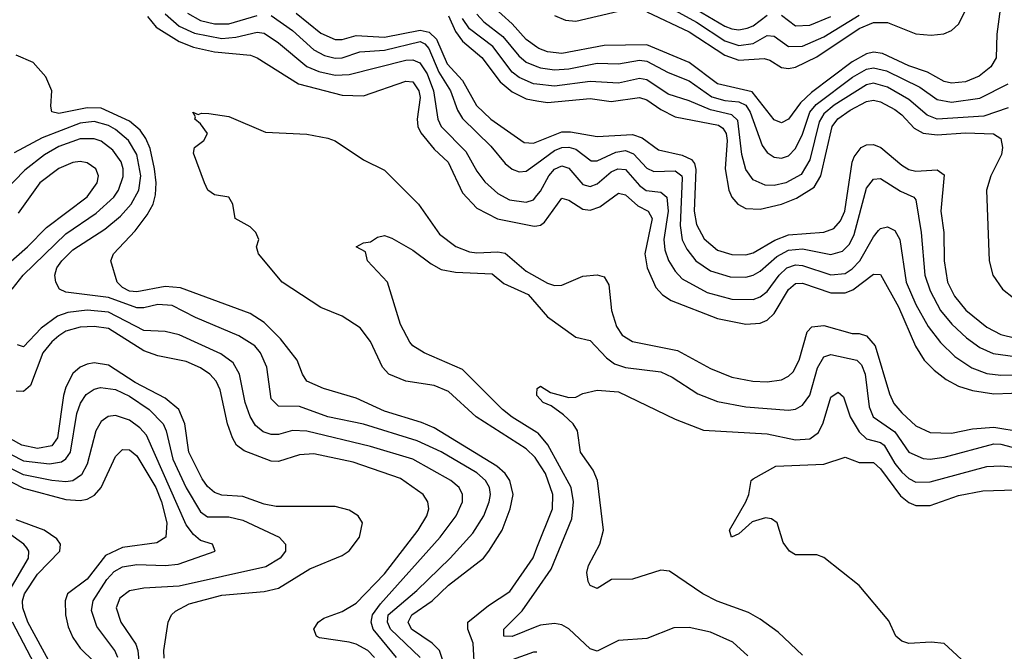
# Model space of a CAD drawing. Header units: inches. Extents: x 884549 to 1028252, y 526810 to 653624.
# Tile 347 of 656: x 898540 to 901319, y 630767 to 632551. Entities that reach past the tile are written whole.
import ezdxf

# ---------------------------------------------------------------- set-up
doc = ezdxf.new("R2010")
doc.units = ezdxf.units.IN
doc.header["$MEASUREMENT"] = 0
doc.layers.add('A8693', color=7, linetype='Continuous')
doc.layers.add('A9603', color=7, linetype='Continuous')

msp = doc.modelspace()

# ---------------------------------------------------------------- linework, layer by layer
at = {"layer": 'A8693', "color": 5}
for points, elevation in [([(900000, 632473.6), (899970, 632495.2), (899930, 632539.7), (899872.1, 632592.1)], 2980), ([(898900.3, 632560.3), (898925.3, 632530), (898990, 632489.2), (899030, 632473.7), (899090, 632460.4), (899191.4, 632451.4), (899210, 632443.9), (899327, 632370), (899450, 632338.2), (899510, 632336.5), (899630, 632377.2), (899650, 632375.3), (899666.1, 632350), (899670, 632331.8), (899662.2, 632270), (899663.7, 632250), (899671.8, 632231.8), (899710, 632185.1), (899749, 632149), (899790, 632062.2), (899830, 632019.2), (899888.7, 631988.7), (899992.3, 631967.7), (900000, 631969)], 2820), ([(898950, 632567.3), (898990, 632532.5), (899033.3, 632513.3), (899110, 632498.5), (899150, 632501.4), (899210, 632515.8), (899230, 632513.3), (899270, 632485.8), (899350, 632419), (899384.4, 632404.4), (899430, 632394.3), (899470, 632396.5), (899630, 632436.6), (899650, 632437.5), (899669, 632429), (899690, 632398.5), (899708.4, 632350), (899720.4, 632270), (899729.7, 632250), (899799.3, 632179.3), (899830, 632123.7), (899853.1, 632093.1), (899890, 632059.9), (899922.7, 632042.7), (899970, 632035.5), (899990, 632042.9), (900000, 632055.1)], 2840), ([(899013.2, 632570), (899050, 632548.6), (899090, 632539.7), (899130, 632539.5), (899210, 632562.8)], 2860), ([(899250, 632563.1), (899310, 632520.5), (899370, 632465.6), (899400.5, 632450), (899430, 632442.7), (899450, 632443.7), (899499.8, 632460.2), (899570, 632464.8), (899670, 632489.8), (899683.2, 632483.2), (899694.8, 632470), (899722.7, 632402.7), (899756.1, 632350), (899775.9, 632295.9), (899790, 632272.4), (899870, 632193.8), (899910, 632144.8), (899930, 632129), (899950, 632121.2), (899970, 632123.1), (900000, 632145.1)], 2860), ([(899320.6, 632570), (899390, 632513.2), (899430, 632494.8), (899450, 632494.8), (899490, 632506.6), (899570, 632502), (899670, 632521.2), (899696, 632516), (899716, 632496), (899746.3, 632426.3), (899790, 632379.3), (899828.9, 632308.9), (899870, 632270.4), (899964.1, 632204.1), (899990, 632202.2), (900000, 632206.3)], 2880), ([(899750, 632562.5), (899770, 632517.9), (899790, 632490.6), (899844.5, 632444.5), (899895.9, 632375.9), (899930, 632347.3), (899970, 632327.2), (900000, 632322.1)], 2920), ([(899830, 632566.9), (899850, 632545.5), (899903.7, 632503.7), (899948.8, 632448.8), (899970, 632431.6), (900000, 632419.3)], 2960), ([(900000, 632368.9), (899990, 632370), (899950, 632387.5), (899930, 632402.7), (899875.1, 632475.1), (899810, 632525), (899790, 632554.6)], 2940), ([(899738, 630730), (899724.7, 630770), (899704.2, 630790), (899646.1, 630830), (899636.5, 630850), (899647.2, 630870), (899704.6, 630910), (899750, 630954.6), (899848.9, 631030), (899864.5, 631050), (899901.9, 631110), (899924.4, 631170), (899932.5, 631210), (899923.6, 631250), (899909.9, 631270), (899887.2, 631290), (899710, 631398.8), (899674, 631414), (899570, 631445.5), (899490, 631482.1), (899397.3, 631510), (899350.7, 631530), (899337.7, 631550), (899322.9, 631590), (899276, 631650), (899230, 631695.6), (899190, 631721.8), (898993.9, 631793.9), (898950, 631797.8), (898870, 631782.8), (898850, 631784.8), (898830, 631794.9), (898814.5, 631810), (898797.1, 631870), (898804.6, 631890), (898865.4, 631954.6), (898899.6, 632000.4), (898916.1, 632030), (898923.4, 632056.6), (898925.3, 632090), (898920.5, 632130), (898907.7, 632187.7), (898896.1, 632216.1), (898879.5, 632239.5), (898850, 632264.4), (898770, 632301.3), (898730, 632302.3), (898650, 632286.3), (898630.6, 632290.6), (898627.4, 632307.4), (898630.5, 632350), (898613.2, 632390), (898577.8, 632430), (898530, 632450.7)], 2820), ([(900000, 631306.9), (899994.9, 631314.9), (899970, 631339.4), (899828, 631430), (899750, 631501), (899710, 631518.2), (899630, 631530.2), (899582.3, 631550), (899563.6, 631570), (899530, 631642.3), (899501, 631681), (899450, 631713.6), (899390, 631738.5), (899281, 631810), (899214, 631890), (899208.4, 631910), (899214.7, 631930), (899206.2, 631950), (899190, 631966.2), (899148.5, 631990), (899141.8, 632030), (899130, 632049.7), (899090, 632056.9), (899070.7, 632070), (899061, 632090), (899030, 632174), (899033.2, 632190), (899059.3, 632210), (899069.5, 632230), (899050, 632257.2), (899034, 632270), (899036.4, 632276.4), (899028.7, 632290), (899043.6, 632283.6), (899052.7, 632287.3), (899074.1, 632285.9), (899130, 632277.4), (899233.9, 632233.9), (899350, 632227.8), (899410, 632216.8), (899430, 632209.3), (899510, 632155.1), (899570, 632126.6), (899665.6, 632030), (899725.2, 631945.2), (899771.1, 631911.1), (899810, 631895.7), (899830, 631892.7), (899890, 631895.5), (899910, 631891.5), (899970, 631841.3), (900000, 631824.2)], 2780), ([(899669.9, 630750), (899587, 630830), (899578, 630850), (899580.4, 630870), (899660.8, 630939.2), (899755.1, 631030), (899819, 631101), (899849.9, 631150), (899865.4, 631190), (899868.8, 631210), (899866.2, 631230), (899855, 631250), (899830, 631271.7), (899730, 631330.8), (899662.1, 631362.1), (899510, 631408.5), (899410, 631429.9), (899330, 631458.5), (899270, 631459.7), (899250, 631480.9), (899237.6, 631570), (899219.9, 631610), (899203.4, 631630), (899158.3, 631658.3), (899036.5, 631710), (898970, 631743.9), (898930, 631747.1), (898890, 631737), (898870, 631737.1), (898790, 631766.2), (898670, 631781.8), (898652.1, 631790), (898641.8, 631810), (898638.7, 631830), (898645, 631850), (898658.4, 631870), (898690, 631900.9), (898780.2, 631959.8), (898823.9, 631996.1), (898854.6, 632030), (898875.8, 632070), (898881.8, 632110), (898870.8, 632170), (898846.5, 632210), (898810, 632241.3), (898790, 632252.8), (898750, 632263.9), (898710, 632259.2), (898602.8, 632217.2), (898524.4, 632175.6)], 2840), ([(898518.5, 631790), (898549.1, 631830), (898670, 631946.4), (898755.6, 632004.4), (898805.4, 632050), (898818.7, 632070), (898831.8, 632108.2), (898831.9, 632130), (898826.1, 632150), (898802.9, 632182.9), (898770, 632207.9), (898750, 632214.7), (898710, 632214.9), (898650, 632193.1), (898610, 632169.6), (898553.8, 632126.2), (898495.1, 632064.9)], 2860), ([(898491.7, 631848.3), (898561.8, 631910), (898615.3, 631964.7), (898730, 632050.6), (898758.9, 632090), (898762, 632110), (898754.8, 632130), (898730, 632147.3), (898710, 632150.3), (898690, 632147.5), (898650, 632131.3), (898596.8, 632090), (898535, 632005)], 2880), ([(900000, 631385.5), (899930, 631428.2), (899902.6, 631450), (899790, 631563.4), (899681.3, 631610), (899650, 631629.8), (899640.8, 631640.8), (899614.6, 631690), (899578.3, 631810), (899521.3, 631870), (899515.6, 631895.6), (899489.2, 631910), (899510, 631921), (899530, 631924), (899550, 631937.3), (899570, 631942), (899590, 631934.4), (899650, 631900.2), (899701.3, 631861.3), (899730, 631846.1), (899770, 631838.5), (899873.9, 631833.9), (899906.3, 631806.3), (899975.3, 631775.3), (900000, 631746.5)], 2760), ([(899603.6, 630750), (899537.5, 630830), (899532, 630850), (899536.1, 630870), (899558.7, 630901.3), (899726.8, 631090), (899771.9, 631150), (899789.9, 631190), (899789.9, 631210), (899780.7, 631230), (899757, 631250), (899650, 631309.6), (899530, 631345.4), (899350, 631389), (899310, 631391.1), (899270, 631379.4), (899250, 631379.4), (899227.4, 631387.4), (899205.3, 631405.3), (899190.5, 631430.5), (899176.7, 631470), (899160.7, 631550), (899142.3, 631582.3), (899107.8, 631607.8), (898990, 631661.2), (898950, 631670.3), (898890, 631673.5), (898790, 631725.1), (898730, 631731.1), (898675.9, 631724.1), (898646.5, 631713.5), (898600.3, 631679.7), (898550, 631627.2), (898533.2, 631633.2)], 2860), ([(899541.6, 630750), (899522.7, 630770), (899490, 630787.8), (899470, 630793.1), (899385.8, 630805.8), (899377.6, 630810), (899369.7, 630830), (899382.4, 630850), (899398.6, 630861.4), (899450, 630880.1), (899490, 630903.6), (899570, 630986.3), (899664.5, 631110), (899689.5, 631150), (899695, 631170), (899692.1, 631190), (899678.7, 631210), (899615.2, 631255.2), (899481.3, 631301.3), (899370, 631325.2), (899330, 631322), (899270, 631303.6), (899250, 631304.6), (899173.3, 631333.3), (899151.5, 631350), (899140.1, 631370), (899126.2, 631410), (899106.1, 631506.1), (899094.8, 631530), (899076.9, 631550), (899050, 631567.7), (899010, 631585.4), (898930, 631602.3), (898890, 631615.6), (898790, 631678.8), (898750, 631685), (898710, 631683), (898670, 631671.6), (898650, 631658.8), (898630, 631641.6), (898605.1, 631610), (898570, 631518), (898550, 631500.9), (898530, 631502.1)], 2880), ([(898948, 630748), (898946.7, 630770), (898959.1, 630850), (898968.4, 630870), (898979.4, 630880.6), (899018.2, 630901.8), (899110, 630925.6), (899230, 630936), (899270, 630945.3), (899359.3, 631000.7), (899450, 631038.2), (899470, 631050.7), (899498.7, 631090), (899507.2, 631130), (899495, 631150), (899470, 631165.8), (899430, 631176.2), (899264.1, 631175.9), (899230, 631182.6), (899170, 631204.4), (899110, 631208.6), (899090, 631215.9), (899070, 631233.3), (899054.9, 631254.9), (899017.5, 631330), (899006.2, 631410), (898988.7, 631450), (898950, 631482.6), (898866.1, 631526.1), (898790, 631575.5), (898750, 631582), (898730, 631578.3), (898710, 631569.5), (898690, 631551.9), (898670, 631513.7), (898663.4, 631490), (898646.4, 631370), (898630, 631347.3), (898590, 631340.3), (898546.1, 631350), (898490, 631380.8)], 2920), ([(898441.1, 631361.1), (898550, 631305), (898623.4, 631296.6), (898657.3, 631302.7), (898670, 631311.1), (898683.5, 631330), (898701.4, 631438.6), (898711.8, 631468.2), (898727.6, 631492.5), (898750, 631508.2), (898767.6, 631512.4), (898810, 631507.2), (898850, 631487.9), (898905.6, 631450), (898944.7, 631410), (898953.4, 631390), (898972, 631310), (899010, 631228.9), (899050, 631161.6), (899070, 631147), (899130, 631147.1), (899170, 631138.2), (899272.1, 631090), (899289.8, 631070), (899289.8, 631050), (899275.4, 631030), (899234.3, 631005.7), (898990, 630951.6), (898890, 630945.5), (898850, 630938.1), (898822.6, 630917.4), (898812.1, 630890), (898825.2, 630850), (898867.8, 630787.8), (898873.6, 630770), (898881.8, 630681.8)], 2940), ([(900000, 631489.7), (899999.7, 631490), (900000, 631495)], 2740), ([(898817.2, 630750), (898808.1, 630770), (898757.9, 630837.9), (898742.2, 630882.2), (898747.5, 630910), (898785.8, 630970), (898806.8, 630993.2), (898830, 631006), (898870, 631012.9), (898950, 631009.4), (898986.9, 631013.1), (899091.6, 631050), (899083.7, 631070), (899050, 631080.2), (899030, 631097), (899010, 631124.8), (898897.9, 631377.9), (898878.9, 631398.9), (898850, 631420.3), (898810, 631433.5), (898789.7, 631430.3), (898770, 631416.5), (898754.5, 631390), (898730, 631296.2), (898714.3, 631265.7), (898690, 631248.5), (898670, 631245.6), (898630.1, 631249.9), (898550, 631266.2), (898470, 631306.5)], 2960), ([(898456.2, 631276.2), (898550, 631228.1), (898670, 631195.9), (898710, 631193.2), (898730, 631197.3), (898751.3, 631208.7), (898769.8, 631230.2), (898810, 631317.4), (898830, 631337.3), (898850, 631336.8), (898870, 631319.5), (898923.9, 631230), (898940, 631190), (898955.3, 631130), (898951.9, 631090), (898926.7, 631073.3), (898830, 631060.5), (898782.2, 631037.8), (898730, 630971.4), (898675, 630930), (898667.9, 630910), (898669.3, 630870), (898676.3, 630836.3), (898690, 630806.1), (898710, 630775.9), (898750, 630737.6)], 2980), ([(898627.5, 630730), (898563.1, 630850), (898548.8, 630890), (898548, 630910), (898553.7, 630930), (898590, 630985.3), (898653.1, 631050), (898654.8, 631070), (898644.7, 631084.7), (898608.5, 631110), (898530, 631138.3)], 3020), ([(898510, 630936.9), (898564.4, 631030), (898565.8, 631050), (898559.7, 631059.7), (898551.4, 631070), (898457.3, 631137.3)], 3040), ([(900000, 630764.8), (899990, 630765.1), (899930, 630742.9), (899899.9, 630720.1), (899850, 630669.9), (899832.4, 630672.4), (899825, 630705), (899820.3, 630790), (899804.7, 630830), (899805.1, 630850), (899863.6, 630896.4), (899923.8, 630936.2), (899988.9, 631031.1), (900000, 631059.3)], 2780), ([(900000, 630837.4), (899930, 630809.5), (899906.9, 630810), (899906.6, 630830), (899958.5, 630881.5), (900000, 630941.1)], 2760), ([(898591.6, 630711.6), (898519.4, 630850)], 3040)]:
    msp.add_lwpolyline(points, dxfattribs=dict(at, elevation=elevation))
at = {"layer": 'A9603', "color": 5}
for points, elevation in [([(900330, 632611.2), (900450, 632544.1), (900530, 632491.3), (900570, 632478.6), (900610, 632483.9), (900650, 632506.1), (900670, 632504.6), (900710, 632475.9), (900750, 632476.5), (900810, 632502.8), (900910, 632564.4)], 3040), ([(901311.7, 632610), (901298.6, 632510), (901296.8, 632443.2), (901281.6, 632418.4), (901248.3, 632391.7), (901210, 632376.1), (901170, 632371.6), (901150, 632376.3), (901102.7, 632402.7), (901050, 632420.9), (900975.6, 632455.6), (900950, 632459.8), (900930, 632454.4), (900890, 632431.9), (900774.7, 632345.3), (900744, 632316), (900710, 632270.1), (900690, 632260.1), (900670, 632268.1), (900607.7, 632347.7), (900510.2, 632370.2), (900430, 632430.5), (900310, 632480.3), (900190, 632478.2), (900070, 632455.9), (900030, 632460.3), (900005, 632470), (900000, 632473.6)], 2980), ([(900310, 632573), (900430, 632517.2), (900530, 632451.4), (900570, 632436.8), (900641.7, 632441.7), (900657.2, 632437.2), (900690, 632416.4), (900710, 632413.2), (900730, 632417), (900790, 632446), (900910, 632525.9), (900950, 632543.5), (900990, 632543), (901070, 632511.1), (901112.6, 632507.4), (901148.7, 632511.3), (901170, 632520.5), (901190, 632538.1), (901216.5, 632590)], 3020), ([(900418.6, 632598.6), (900530, 632532.9), (900550, 632525.4), (900570, 632522.9), (900593.2, 632526.8), (900610, 632533.7), (900650, 632563.7)], 3060), ([(900050, 632563.3), (900080.7, 632550), (900110, 632546.7), (900230, 632575.6)], 3020), ([(900690, 632564.1), (900730, 632534.2), (900770, 632535.6), (900830, 632560.4)], 3060), ([(900000, 632419.3), (900010, 632415.2), (900050, 632409.8), (900090, 632412.6), (900170, 632428.5), (900230, 632426.4), (900290, 632436.8), (900310, 632434.3), (900370, 632401.6), (900430, 632378.3), (900493.3, 632333.3), (900530, 632322.6), (900570, 632318.8), (900589.7, 632309.7), (900602.3, 632290), (900636, 632196), (900650, 632176.2), (900670, 632162.8), (900690, 632160.1), (900710, 632167), (900730, 632187.1), (900750, 632228.1), (900770, 632290), (900787.9, 632312.1), (900890.8, 632389.2), (900930, 632411.1), (900950, 632415.5), (900986.9, 632406.9), (901080.7, 632360.7), (901130, 632325.6), (901170, 632318.6), (901250.4, 632329.6), (901330, 632369.7)], 2960), ([(901330, 632301.9), (901261.2, 632278.8), (901130, 632270.3), (901101.2, 632281.2), (901050, 632326.1), (900990, 632361), (900950, 632372), (900930, 632367.5), (900838.7, 632310), (900810, 632285.1), (900797.2, 632262.8), (900770, 632155.5), (900746.2, 632113.8), (900703.1, 632090), (900670, 632083.2), (900644.1, 632084.1), (900610, 632099.3), (900590, 632127.8), (900578.8, 632170), (900566.7, 632266.7), (900550, 632282.5), (900490, 632297), (900430, 632322.1), (900370, 632340.7), (900310, 632381.2), (900290, 632385.5), (900230, 632372.1), (900150, 632376.8), (900050, 632363.2), (900000, 632368.9)], 2940), ([(900000, 632322.1), (900030, 632317.1), (900150, 632328.8), (900210, 632320.2), (900290, 632331.9), (900310, 632324.8), (900350, 632297.1), (900390, 632276.8), (900513, 632253), (900524.9, 632244.9), (900534.5, 632230), (900536.9, 632210), (900531.8, 632130), (900542.1, 632070), (900550.3, 632050.3), (900567.5, 632030), (900590, 632018.2), (900630, 632016.1), (900690, 632030.6), (900733.2, 632046.8), (900782.2, 632077.8), (900801.9, 632110), (900833.2, 632250), (900849.2, 632270.8), (900884.4, 632295.6), (900930, 632320.2), (900950, 632323.8), (900970, 632319.6), (901010, 632298), (901030, 632282.7), (901064.6, 632244.6), (901090.4, 632230.4), (901130, 632225.7), (901210, 632231.8), (901288.7, 632228.7), (901310, 632215.8), (901314.5, 632190), (901311.9, 632170), (901281.7, 632110), (901268.8, 632070), (901277.1, 631870), (901287.5, 631830), (901314.7, 631790), (901345.3, 631765.3)], 2920), ([(900000, 632206.3), (900070, 632234.9), (900094.9, 632234.9), (900170, 632221.7), (900270, 632226.9), (900297.4, 632217.4), (900343.3, 632183.3), (900410, 632168.9), (900436.8, 632156.8), (900445.1, 632145.1), (900448.4, 632128.4), (900444.1, 632010), (900450, 631973), (900472.3, 631932.3), (900510, 631900.7), (900550, 631887.9), (900590, 631887.1), (900610, 631892.4), (900671.7, 631928.3), (900710, 631944), (900810, 631950.9), (900838.3, 631961.7), (900857.3, 631982.7), (900869.2, 632010.8), (900890, 632148.9), (900895.9, 632164.1), (900915.6, 632190), (900930, 632197.8), (900950, 632198.4), (900970.5, 632190.5), (901030, 632140.1), (901050, 632128.4), (901070, 632123.8), (901130, 632126.8), (901150, 632113), (901140.6, 632010), (901148.7, 631950), (901149.5, 631870), (901159.5, 631810), (901178.7, 631770), (901210.7, 631730.7), (901270, 631683.1), (901310, 631661.9), (901351.7, 631651.7)], 2880), ([(900000, 632145.1), (900050, 632181.8), (900070, 632189.8), (900090, 632191.4), (900110, 632185.6), (900153, 632153), (900170, 632153), (900222.8, 632177.2), (900250, 632181.5), (900272.7, 632172.7), (900310, 632132.1), (900330, 632122.6), (900390, 632124.6), (900408.9, 632110), (900410, 632103.8), (900404.2, 631970), (900409.6, 631929.6), (900422.8, 631902.7), (900448.4, 631870), (900490, 631841.6), (900545.2, 631825.2), (900590, 631824.4), (900610, 631829.4), (900630, 631840.9), (900677.6, 631882.4), (900710, 631899.9), (900750, 631903.6), (900830, 631888), (900862.5, 631897.5), (900882.6, 631917.4), (900895.9, 631944.1), (900930, 632075.6), (900950, 632100.5), (900970, 632102.8), (901026.7, 632066.7), (901063.8, 632050), (901070, 632042.4), (901084.7, 631950), (901095.5, 631830), (901110, 631785.3), (901139.1, 631730), (901171.1, 631691), (901212.6, 631652.6), (901250, 631625.1), (901288, 631608), (901350, 631599.8)], 2860), ([(900000, 632055.1), (900010, 632067.3), (900033.4, 632110), (900050, 632128.7), (900070, 632138.6), (900090, 632131.8), (900130, 632086.1), (900150, 632080.3), (900170, 632087.9), (900210, 632121.2), (900228.1, 632130), (900250, 632128), (900290, 632083.1), (900308.6, 632068.6), (900350, 632063.8), (900366.3, 632050), (900370.9, 632010), (900358, 631930), (900361, 631901), (900371.5, 631871.5), (900390, 631840.7), (900410, 631819.7), (900480.6, 631780.6), (900550, 631762.3), (900610, 631761.3), (900630, 631768.3), (900650, 631783.7), (900684.1, 631830), (900705.2, 631850), (900730, 631858.8), (900750, 631857), (900830, 631830.3), (900870, 631834.6), (900890, 631847.6), (900911.8, 631870), (900950, 631938), (900964.5, 631955.5), (900970, 631961.5), (900990, 631965.9), (901010, 631955.5), (901024.6, 631930), (901042.6, 631810), (901070, 631746.8), (901104.5, 631684.5), (901139.2, 631639.2), (901179.8, 631599.8), (901227.6, 631567.6), (901270, 631552.4), (901310, 631547.6), (901410.1, 631550.1)], 2840), ([(900000, 631969), (900010, 631970.5), (900020.9, 631979.1), (900070, 632047), (900090, 632041.3), (900130, 632015.8), (900150, 632012.9), (900177.8, 632022.2), (900230, 632061.3), (900250, 632056.2), (900285.2, 632025.2), (900314.2, 632010), (900325.1, 631990), (900305, 631890), (900311.4, 631850), (900335.2, 631795.2), (900354.4, 631774.4), (900378.6, 631758.6), (900510, 631707.4), (900590, 631691.1), (900630, 631694.3), (900650, 631702.9), (900670, 631721.7), (900710, 631788.9), (900730, 631805.7), (900750, 631807.4), (900830, 631780), (900870, 631779.7), (900891.5, 631788.5), (900950, 631832.9), (900970, 631831.9), (901020.3, 631740.3), (901068.9, 631628.9), (901093.6, 631590), (901121.1, 631561.1), (901155.4, 631535.4), (901190, 631515.9), (901230, 631503.5), (901290, 631495), (901390, 631497.9)], 2820), ([(900000, 631824.2), (900030, 631807.1), (900050, 631800.6), (900070, 631801.2), (900130, 631826.7), (900170, 631830.2), (900190, 631825.2), (900202.5, 631802.5), (900210.7, 631730), (900224.5, 631684.5), (900240.7, 631660.7), (900270, 631642.2), (900396.7, 631616.7), (900490, 631565.8), (900550, 631541.7), (900609.9, 631530.1), (900650, 631528.5), (900690, 631534.3), (900710, 631544.2), (900723, 631557), (900740.1, 631590), (900762.8, 631670), (900775.9, 631684.1), (900810, 631687.2), (900890, 631665), (900910, 631665.1), (900930, 631658.8), (900954.6, 631630), (900994.9, 631494.9), (901007.6, 631467.6), (901030, 631440.6), (901070, 631404.5), (901110, 631385), (901170, 631383.4), (901230, 631395.4), (901290, 631400.5), (901370, 631387.5)], 2780), ([(900000, 631746.5), (900030, 631711.6), (900110, 631654.4), (900150, 631645.2), (900196, 631596), (900219.2, 631579.2), (900250, 631568.5), (900350, 631556.9), (900381.6, 631541.6), (900454.2, 631494.2), (900510, 631472.9), (900590, 631458.3), (900710, 631448.8), (900730, 631451.6), (900750, 631462.8), (900770, 631490.9), (900792.2, 631567.8), (900810, 631598.9), (900830, 631606), (900902.7, 631590), (900916.6, 631576.6), (900926.9, 631550), (900937.5, 631457.5), (900949.3, 631430), (901010, 631386.8), (901050, 631329.7), (901090, 631312.3), (901110.4, 631310.4), (901150, 631316), (901290, 631353.4), (901310, 631352.6), (901370, 631336.8)], 2760), ([(900000, 631495), (900000.9, 631510), (900010, 631516.4), (900038.6, 631498.6), (900090, 631483.8), (900110, 631485), (900130, 631495.5), (900170, 631504.6), (900230, 631500.3), (900390, 631423.1), (900470, 631391.8), (900650, 631381.3), (900730, 631364.4), (900770, 631367.8), (900794.7, 631385.3), (900807.6, 631412.4), (900830, 631485.5), (900850, 631498.8), (900865.9, 631485.9), (900884.4, 631430), (900910, 631387.2), (900930, 631367.4), (900970, 631357.3), (900979.9, 631350), (901010, 631298), (901030, 631273.7), (901050, 631255.2), (901070, 631245.5), (901110, 631245.7), (901270, 631289), (901310, 631291), (901390, 631284.1)], 2740), ([(900750, 630756.4), (900681.2, 630821.2), (900630, 630858.5), (900597, 630877), (900509.2, 630909.2), (900468.4, 630930), (900373.9, 630993.9), (900350, 630996.8), (900270, 630971.6), (900210.2, 630969.8), (900170, 630945.1), (900150, 630953.6), (900144.2, 630964.2), (900140.6, 630990), (900145.2, 631010), (900177.3, 631070), (900188.2, 631110), (900171.2, 631250), (900158.9, 631278.9), (900122.9, 631330), (900114.6, 631390), (900101.8, 631410), (900074.8, 631434.8), (900040.5, 631460.5), (900018, 631470), (900000, 631489.7)], 2740), ([(900000, 630941.1), (900040.6, 630999.4), (900098.1, 631141.9), (900103.5, 631190), (900096.2, 631230), (900030.9, 631350.9), (900003.4, 631383.4), (900000, 631385.5)], 2760), ([(900000, 631059.3), (900043.6, 631170), (900044.9, 631210), (900023.7, 631270), (900000, 631306.9)], 2780), ([(901210, 630734), (901150, 630789), (901113, 630793), (901050, 630789.9), (901030, 630796.2), (901013.6, 630810), (900993.2, 630853.2), (900910, 630953.6), (900810, 631032), (900790, 631039.6), (900730, 631039.6), (900712.7, 631050), (900694.7, 631074.7), (900678, 631130), (900662, 631142), (900644.8, 631144.8), (900607.2, 631132.8), (900570, 631099.6), (900549.2, 631090), (900543.5, 631110), (900589.7, 631190), (900598.3, 631210), (900605.1, 631250), (900610, 631254.4), (900674, 631290), (900810, 631296.2), (900870, 631315.6), (900910, 631300.7), (900950, 631301.1), (900970, 631282.4), (901026.5, 631206.5), (901050, 631187.4), (901070, 631179.2), (901110, 631179.5), (901190, 631207.9), (901259.2, 631220.8), (901350, 631223.8)], 2720), ([(900595.1, 630755.1), (900552.8, 630792.8), (900490, 630821.1), (900430, 630834.3), (900386.6, 630833.4), (900310, 630803.4), (900230, 630798), (900170, 630767.5), (900150, 630774.5), (900090, 630831.3), (900070, 630842.1), (900050, 630846.2), (900010, 630841.4), (900000, 630837.4)], 2760)]:
    msp.add_lwpolyline(points, dxfattribs=dict(at, elevation=elevation))

doc.saveas('drawing.dxf')
